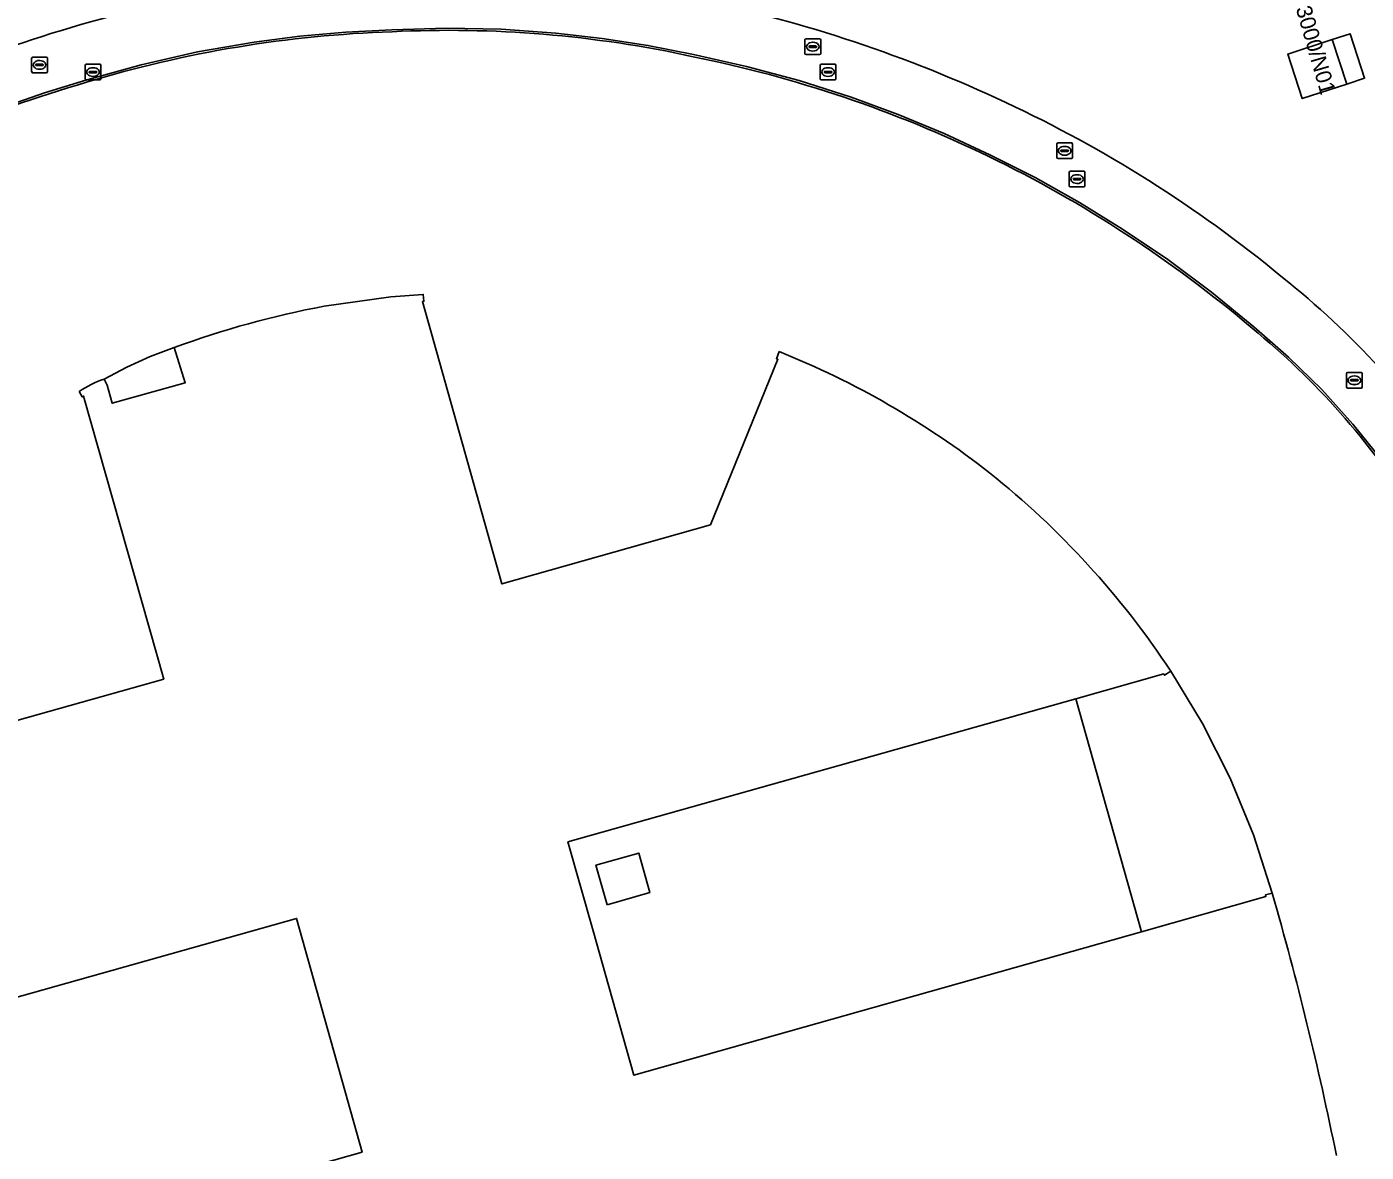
# Model space of a CAD drawing. Extents: x 155018 to 156648, y 383979 to 385733.
# Drawn here: x 156122.6 to 156208, y 384627.6 to 384699.3 of the extents above; entities that cross this region are included whole.
import ezdxf

# ---------------------------------------------------------------- set-up
doc = ezdxf.new("R2010")
doc.units = 0
for name, color, linetype in [('IMGEO_Erf', 7, 'Continuous'), ('IMGEO_Groenvoorziening', 7, 'Continuous'), ('IMGEO_Lage_trafo', 7, 'Continuous'), ('IMGEO_Lijnafwatering', 7, 'Continuous'), ('IMGEO_Pand', 7, 'Continuous'), ('IMGEO_Pand_nummerreeks', 7, 'Continuous'), ('IMGEO_Pand_overbouw', 7, 'Continuous'), ('IMGEO_Rijbaan_lokaal_gesloten', 7, 'Continuous'), ('IMGEO_Rioolput', 7, 'Continuous'), ('IMGEO_Voetpad_open', 7, 'Continuous')]:
    doc.layers.add(name, color=color, linetype=linetype)

msp = doc.modelspace()

# ---------------------------------------------------------------- linework, layer by layer
at = {"layer": 'IMGEO_Erf'}
for points in [[(156141.579, 384681.536), (156145.819, 384682.144), (156147.886, 384682.293), (156147.926, 384681.85), (156147.827, 384681.841), (156152.892, 384663.847), (156166.18, 384667.614), (156170.487, 384678.154), (156170.393, 384678.188), (156170.558, 384678.643)], [(156127.541, 384676.897), (156127.752, 384676.504), (156128.07, 384675.354), (156132.714, 384676.658), (156132.021, 384678.9)], [(156108.529, 384661.163), (156108.904, 384660.88), (156108.844, 384660.8), (156118.035, 384654.048), (156131.347, 384657.785), (156126.237, 384675.81), (156126.15, 384675.762), (156125.958, 384676.114)], [(156195.517, 384658.295), (156195.125, 384658.032), (156195.071, 384658.116), (156189.463, 384656.537), (156157.104, 384647.423), (156158.704, 384641.753), (156159.704, 384638.209), (156161.3, 384632.55), (156193.654, 384641.681), (156201.577, 384643.938), (156201.549, 384644.034), (156201.986, 384644.156)], [(156099.763, 384615.327), (156100.268, 384615.415), (156100.285, 384615.317), (156108.154, 384617.538), (156143.988, 384627.655), (156139.813, 384642.539), (156103.95, 384632.439), (156098.358, 384630.84), (156098.351, 384630.741), (156097.896, 384630.777)]]:
    msp.add_lwpolyline(points, dxfattribs=at)
msp.add_lwpolyline([(156159.598, 384643.411), (156158.886, 384645.922), (156161.618, 384646.697), (156162.33, 384644.186)], close=True, dxfattribs=at)
for centre, radius, start, end in [((156148.383, 384623.493), 75.57, 91.88844, 106.89589), ((156149.529, 384626.282), 72.83, 77.663, 92.86159), ((156149.586, 384620.474), 78.503, 64.06296, 78.60956), ((156147.82, 384621.441), 77.378, 106.05491, 120.73422), ((156149.366, 384619.682), 79.312, 49.66153, 64.17058), ((156151.919, 384625.396), 57.084, 100.43625, 110.40039), ((156170.279, 384642.85), 48.125, 32.22563, 50.78453), ((156150.408, 384628.113), 54.399, 51.90895, 68.25954), ((156129.867, 384670.203), 7.087, 109.16032, 123.47648), ((156150.033, 384628.306), 54.48, 33.39803, 51.47316), ((155993.454, 384584.324), 216.945, 11.46102, 16.00936)]:
    msp.add_arc(centre, radius, start, end, dxfattribs=at)
at = {"layer": 'IMGEO_Groenvoorziening'}
msp.add_lwpolyline([(156205.801, 384698.526), (156206.942, 384698.898), (156207.869, 384696.062), (156206.728, 384695.689), (156203.895, 384694.763), (156202.968, 384697.601)], close=True, dxfattribs=at)
for centre, radius, start, end in [((156148.919, 384619.913), 82.78, 92.13867, 106.47502), ((156147.042, 384613.628), 89.354, 64.44449, 77.75854), ((156148.621, 384620.246), 82.376, 106.34202, 120.69485), ((156149.957, 384619.523), 82.778, 50.11242, 64.50444), ((156169.95, 384642.085), 52.652, 32.62399, 51.06164)]:
    msp.add_arc(centre, radius, start, end, dxfattribs=at)
at = {"layer": 'IMGEO_Lage_trafo'}
msp.add_lwpolyline([(156159.598, 384643.411), (156162.33, 384644.186), (156161.618, 384646.697), (156158.886, 384645.922)], close=True, dxfattribs=at)
at = {"layer": 'IMGEO_Lijnafwatering'}
for points in [[(156137.109, 384698.365), (156140.021, 384698.743), (156142.946, 384699.004), (156145.878, 384699.148), (156149.367, 384699.247), (156152.858, 384699.177), (156156.34, 384698.937)], [(156118.567, 384693.231), (156121.138, 384694.224), (156123.743, 384695.124), (156126.379, 384695.929), (156129.914, 384696.919), (156133.494, 384697.732), (156137.109, 384698.365)], [(156156.34, 384698.937), (156159.279, 384698.602), (156162.201, 384698.146), (156165.102, 384697.571), (156168.488, 384696.816), (156171.837, 384695.91), (156175.142, 384694.855)], [(156175.142, 384694.855), (156178.137, 384693.755), (156181.085, 384692.533), (156183.979, 384691.19), (156186.868, 384689.731), (156189.692, 384688.152), (156192.448, 384686.455)], [(156192.448, 384686.455), (156195.325, 384684.506), (156198.111, 384682.429), (156200.801, 384680.229), (156203.028, 384678.291), (156205.134, 384676.223), (156207.111, 384674.032)], [(156207.111, 384674.032), (156208.539, 384672.269), (156209.884, 384670.442), (156211.143, 384668.554), (156213.644, 384656.757), (156213.786, 384656.366)]]:
    msp.add_lwpolyline(points, dxfattribs=at)
at = {"layer": 'IMGEO_Pand'}
msp.add_lwpolyline([(156203.895, 384694.763), (156206.728, 384695.689), (156205.801, 384698.526), (156202.968, 384697.601)], close=True, dxfattribs=at)
for points in [[(156170.558, 384678.643), (156170.393, 384678.188), (156170.487, 384678.154), (156166.18, 384667.614), (156152.892, 384663.847), (156147.827, 384681.841), (156147.926, 384681.85), (156147.886, 384682.293), (156145.819, 384682.144), (156141.579, 384681.536)], [(156132.021, 384678.9), (156132.714, 384676.658), (156128.07, 384675.354), (156127.752, 384676.504), (156127.541, 384676.897)], [(156125.958, 384676.114), (156126.15, 384675.762), (156126.237, 384675.81), (156131.347, 384657.785), (156118.035, 384654.048), (156108.844, 384660.8), (156108.904, 384660.88), (156108.529, 384661.163)], [(156201.986, 384644.156), (156201.549, 384644.034), (156201.577, 384643.938), (156193.654, 384641.681), (156161.3, 384632.55), (156159.704, 384638.209), (156158.704, 384641.753), (156157.104, 384647.423), (156189.463, 384656.537), (156195.071, 384658.116), (156195.125, 384658.032), (156195.517, 384658.295)], [(156097.896, 384630.777), (156098.351, 384630.741), (156098.358, 384630.84), (156103.95, 384632.439), (156139.813, 384642.539), (156143.988, 384627.655), (156108.154, 384617.538), (156100.285, 384615.317), (156100.268, 384615.415), (156099.763, 384615.327)]]:
    msp.add_lwpolyline(points, dxfattribs=at)
for centre, radius, start, end in [((156151.919, 384625.396), 57.084, 100.43625, 110.40039), ((156150.408, 384628.113), 54.399, 51.90895, 68.25954), ((156129.867, 384670.203), 7.087, 109.16032, 123.47648), ((156150.033, 384628.306), 54.48, 33.39803, 51.47316), ((155993.454, 384584.324), 216.945, 11.46102, 16.00936)]:
    msp.add_arc(centre, radius, start, end, dxfattribs=at)
at = {"layer": 'IMGEO_Pand_overbouw'}
for points in [[(156132.021, 384678.9), (156130.485, 384678.33), (156128.99, 384677.662), (156127.541, 384676.897), (156127.752, 384676.504), (156128.07, 384675.354), (156132.714, 384676.658)], [(156195.517, 384658.295), (156195.125, 384658.032), (156195.071, 384658.116), (156189.463, 384656.537), (156193.654, 384641.681), (156201.577, 384643.938), (156201.549, 384644.034), (156201.986, 384644.156), (156200.781, 384647.867), (156199.295, 384651.474), (156197.537, 384654.957)]]:
    msp.add_lwpolyline(points, close=True, dxfattribs=at)
at = {"layer": 'IMGEO_Rijbaan_lokaal_gesloten'}
for centre, radius, start, end in [((156148.919, 384619.913), 82.78, 92.13867, 106.47502), ((156147.042, 384613.628), 89.354, 64.44449, 77.75854), ((156148.621, 384620.246), 82.376, 106.34202, 120.69485), ((156148.383, 384623.493), 75.57, 91.88844, 106.89589), ((156149.529, 384626.282), 72.83, 77.663, 92.86159), ((156149.586, 384620.474), 78.503, 64.06296, 78.60956), ((156147.82, 384621.441), 77.378, 106.05491, 120.73422), ((156149.957, 384619.523), 82.778, 50.11242, 64.50444), ((156149.366, 384619.682), 79.312, 49.66153, 64.17058), ((156169.95, 384642.085), 52.652, 32.62399, 51.06164), ((156170.279, 384642.85), 48.125, 32.22563, 50.78453)]:
    msp.add_arc(centre, radius, start, end, dxfattribs=at)
at = {"layer": 'IMGEO_Rioolput'}
for p, q in [((156172.208, 384697.645), (156172.208, 384698.497)), ((156172.283, 384698.571), (156173.135, 384698.571)), ((156172.696, 384698.351), (156172.721, 384698.351)), ((156173.209, 384698.497), (156173.209, 384697.645)), ((156173.135, 384697.571), (156172.283, 384697.571)), ((156172.467, 384698.065), (156172.467, 384698.077)), ((156172.905, 384698.028), (156172.507, 384698.028)), ((156172.51, 384698.114), (156172.908, 384698.114)), ((156172.719, 384697.791), (156172.694, 384697.791)), ((156172.951, 384698.077), (156172.951, 384698.065)), ((156122.931, 384696.484), (156122.931, 384697.336)), ((156123.006, 384697.41), (156123.858, 384697.41)), ((156123.19, 384696.904), (156123.19, 384696.916)), ((156123.628, 384696.867), (156123.23, 384696.867)), ((156123.233, 384696.953), (156123.631, 384696.953)), ((156123.442, 384696.63), (156123.417, 384696.63)), ((156123.419, 384697.19), (156123.444, 384697.19)), ((156123.674, 384696.916), (156123.674, 384696.904)), ((156123.932, 384697.336), (156123.932, 384696.484)), ((156126.341, 384696.027), (156126.341, 384696.879)), ((156126.416, 384696.953), (156127.268, 384696.953)), ((156126.829, 384696.733), (156126.854, 384696.733)), ((156127.342, 384696.879), (156127.342, 384696.027)), ((156173.183, 384696.027), (156173.183, 384696.879)), ((156173.258, 384696.953), (156174.11, 384696.953)), ((156173.671, 384696.733), (156173.696, 384696.733)), ((156174.184, 384696.879), (156174.184, 384696.027)), ((156123.858, 384696.41), (156123.006, 384696.41)), ((156127.268, 384695.953), (156126.416, 384695.953)), ((156126.6, 384696.447), (156126.6, 384696.459)), ((156127.038, 384696.41), (156126.64, 384696.41)), ((156126.643, 384696.496), (156127.041, 384696.496)), ((156126.852, 384696.173), (156126.827, 384696.173)), ((156127.084, 384696.459), (156127.084, 384696.447)), ((156174.11, 384695.953), (156173.258, 384695.953)), ((156173.442, 384696.447), (156173.442, 384696.459)), ((156173.88, 384696.41), (156173.482, 384696.41)), ((156173.485, 384696.496), (156173.883, 384696.496)), ((156173.694, 384696.173), (156173.669, 384696.173)), ((156173.926, 384696.459), (156173.926, 384696.447)), ((156188.257, 384691.013), (156188.257, 384691.865)), ((156188.332, 384691.939), (156189.184, 384691.939)), ((156188.559, 384691.482), (156188.957, 384691.482)), ((156188.745, 384691.719), (156188.77, 384691.719)), ((156189.258, 384691.865), (156189.258, 384691.013)), ((156189.184, 384690.939), (156188.332, 384690.939)), ((156188.516, 384691.433), (156188.516, 384691.445)), ((156188.954, 384691.396), (156188.556, 384691.396)), ((156188.768, 384691.159), (156188.743, 384691.159)), ((156189, 384691.445), (156189, 384691.433)), ((156189.048, 384689.209), (156189.048, 384690.061)), ((156189.123, 384690.135), (156189.975, 384690.135)), ((156189.536, 384689.915), (156189.561, 384689.915)), ((156190.049, 384690.061), (156190.049, 384689.209)), ((156189.975, 384689.135), (156189.123, 384689.135)), ((156189.307, 384689.629), (156189.307, 384689.641)), ((156189.745, 384689.592), (156189.347, 384689.592)), ((156189.35, 384689.678), (156189.748, 384689.678)), ((156189.559, 384689.355), (156189.534, 384689.355)), ((156189.791, 384689.641), (156189.791, 384689.629)), ((156206.718, 384676.394), (156206.718, 384677.246)), ((156206.793, 384677.32), (156207.645, 384677.32)), ((156207.206, 384677.1), (156207.231, 384677.1)), ((156207.719, 384677.246), (156207.719, 384676.394)), ((156207.645, 384676.32), (156206.793, 384676.32)), ((156206.977, 384676.814), (156206.977, 384676.826)), ((156207.415, 384676.777), (156207.017, 384676.777)), ((156207.02, 384676.863), (156207.418, 384676.863)), ((156207.229, 384676.54), (156207.204, 384676.54)), ((156207.461, 384676.826), (156207.461, 384676.814))]:
    msp.add_line(p, q, dxfattribs=at)
for points in [[(156172.208, 384697.645), (156172.208, 384698.497)], [(156172.283, 384698.571), (156173.135, 384698.571)], [(156173.209, 384698.497), (156173.209, 384697.645)], [(156173.135, 384697.571), (156172.283, 384697.571)], [(156122.931, 384696.484), (156122.931, 384697.336)], [(156123.006, 384697.41), (156123.858, 384697.41)], [(156123.932, 384697.336), (156123.932, 384696.484)], [(156126.341, 384696.027), (156126.341, 384696.879)], [(156126.416, 384696.953), (156127.268, 384696.953)], [(156127.342, 384696.879), (156127.342, 384696.027)], [(156173.183, 384696.027), (156173.183, 384696.879)], [(156173.258, 384696.953), (156174.11, 384696.953)], [(156174.184, 384696.879), (156174.184, 384696.027)], [(156123.858, 384696.41), (156123.006, 384696.41)], [(156127.268, 384695.953), (156126.416, 384695.953)], [(156174.11, 384695.953), (156173.258, 384695.953)], [(156188.257, 384691.013), (156188.257, 384691.865)], [(156188.332, 384691.939), (156189.184, 384691.939)], [(156189.258, 384691.865), (156189.258, 384691.013)], [(156189.184, 384690.939), (156188.332, 384690.939)], [(156189.048, 384689.209), (156189.048, 384690.061)], [(156189.123, 384690.135), (156189.975, 384690.135)], [(156190.049, 384690.061), (156190.049, 384689.209)], [(156189.975, 384689.135), (156189.123, 384689.135)], [(156206.718, 384676.394), (156206.718, 384677.246)], [(156206.793, 384677.32), (156207.645, 384677.32)], [(156207.719, 384677.246), (156207.719, 384676.394)], [(156207.645, 384676.32), (156206.793, 384676.32)]]:
    msp.add_lwpolyline(points, dxfattribs=at)
for centre, radius, start, end in [((156172.285, 384698.495), 0.0765, 91.55205, 178.44795), ((156172.285, 384698.495), 0.0765, 91.55205, 178.44795), ((156173.133, 384698.495), 0.0765, 1.55205, 88.44795), ((156173.133, 384698.495), 0.0765, 1.55205, 88.44795), ((156172.285, 384697.647), 0.0765, 181.55205, 268.44795), ((156172.285, 384697.647), 0.0765, 181.55205, 268.44795), ((156172.507, 384698.074), 0.0403, 85.87752, 175.75265), ((156172.504, 384698.064), 0.0366, 178.93798, 274.71019), ((156172.908, 384698.071), 0.043, 264.86636, 352.45326), ((156172.912, 384698.076), 0.0386, 1.73085, 96.63898), ((156173.133, 384697.647), 0.0765, 271.55205, 358.44795), ((156173.133, 384697.647), 0.0765, 271.55205, 358.44795), ((156123.008, 384697.334), 0.0765, 91.55205, 178.44795), ((156123.008, 384697.334), 0.0765, 91.55205, 178.44795), ((156123.23, 384696.913), 0.0403, 85.87752, 175.75265), ((156123.227, 384696.903), 0.0366, 178.93798, 274.71019), ((156123.631, 384696.91), 0.043, 264.86636, 352.45326), ((156123.635, 384696.915), 0.0386, 1.73085, 96.63898), ((156123.856, 384697.334), 0.0765, 1.55205, 88.44795), ((156123.856, 384697.334), 0.0765, 1.55205, 88.44795), ((156126.418, 384696.877), 0.0765, 91.55205, 178.44795), ((156126.418, 384696.877), 0.0765, 91.55205, 178.44795), ((156127.266, 384696.877), 0.0765, 1.55205, 88.44795), ((156127.266, 384696.877), 0.0765, 1.55205, 88.44795), ((156173.26, 384696.877), 0.0765, 91.55205, 178.44795), ((156173.26, 384696.877), 0.0765, 91.55205, 178.44795), ((156174.108, 384696.877), 0.0765, 1.55205, 88.44795), ((156174.108, 384696.877), 0.0765, 1.55205, 88.44795), ((156123.008, 384696.486), 0.0765, 181.55205, 268.44795), ((156123.008, 384696.486), 0.0765, 181.55205, 268.44795), ((156123.856, 384696.486), 0.0765, 271.55205, 358.44795), ((156123.856, 384696.486), 0.0765, 271.55205, 358.44795), ((156126.418, 384696.029), 0.0765, 181.55205, 268.44795), ((156126.418, 384696.029), 0.0765, 181.55205, 268.44795), ((156126.64, 384696.456), 0.0403, 85.87752, 175.75265), ((156126.637, 384696.446), 0.0366, 178.93798, 274.71019), ((156127.041, 384696.453), 0.043, 264.86636, 352.45326), ((156127.045, 384696.458), 0.0386, 1.73085, 96.63898), ((156127.266, 384696.029), 0.0765, 271.55205, 358.44795), ((156127.266, 384696.029), 0.0765, 271.55205, 358.44795), ((156173.26, 384696.029), 0.0765, 181.55205, 268.44795), ((156173.26, 384696.029), 0.0765, 181.55205, 268.44795), ((156173.482, 384696.456), 0.0403, 85.87752, 175.75265), ((156173.479, 384696.446), 0.0366, 178.93798, 274.71019), ((156173.883, 384696.453), 0.043, 264.86636, 352.45326), ((156173.887, 384696.458), 0.0386, 1.73085, 96.63898), ((156174.108, 384696.029), 0.0765, 271.55205, 358.44795), ((156174.108, 384696.029), 0.0765, 271.55205, 358.44795), ((156188.334, 384691.863), 0.0765, 91.55205, 178.44795), ((156188.334, 384691.863), 0.0765, 91.55205, 178.44795), ((156188.556, 384691.442), 0.0403, 85.87752, 175.75265), ((156188.961, 384691.444), 0.0386, 1.73085, 96.63898), ((156189.182, 384691.863), 0.0765, 1.55205, 88.44795), ((156189.182, 384691.863), 0.0765, 1.55205, 88.44795), ((156188.334, 384691.015), 0.0765, 181.55205, 268.44795), ((156188.334, 384691.015), 0.0765, 181.55205, 268.44795), ((156188.553, 384691.432), 0.0366, 178.93798, 274.71019), ((156188.957, 384691.439), 0.043, 264.86636, 352.45326), ((156189.182, 384691.015), 0.0765, 271.55205, 358.44795), ((156189.182, 384691.015), 0.0765, 271.55205, 358.44795), ((156189.125, 384690.059), 0.0765, 91.55205, 178.44795), ((156189.125, 384690.059), 0.0765, 91.55205, 178.44795), ((156189.973, 384690.059), 0.0765, 1.55205, 88.44795), ((156189.973, 384690.059), 0.0765, 1.55205, 88.44795), ((156189.125, 384689.211), 0.0765, 181.55205, 268.44795), ((156189.125, 384689.211), 0.0765, 181.55205, 268.44795), ((156189.347, 384689.638), 0.0403, 85.87752, 175.75265), ((156189.344, 384689.628), 0.0366, 178.93798, 274.71019), ((156189.748, 384689.635), 0.043, 264.86636, 352.45326), ((156189.752, 384689.64), 0.0386, 1.73085, 96.63898), ((156189.973, 384689.211), 0.0765, 271.55205, 358.44795), ((156189.973, 384689.211), 0.0765, 271.55205, 358.44795), ((156206.795, 384677.244), 0.0765, 91.55205, 178.44795), ((156206.795, 384677.244), 0.0765, 91.55205, 178.44795), ((156207.643, 384677.244), 0.0765, 1.55205, 88.44795), ((156207.643, 384677.244), 0.0765, 1.55205, 88.44795), ((156206.795, 384676.396), 0.0765, 181.55205, 268.44795), ((156206.795, 384676.396), 0.0765, 181.55205, 268.44795), ((156207.017, 384676.823), 0.0403, 85.87752, 175.75265), ((156207.014, 384676.813), 0.0366, 178.93798, 274.71019), ((156207.418, 384676.82), 0.043, 264.86636, 352.45326), ((156207.422, 384676.825), 0.0386, 1.73085, 96.63898), ((156207.643, 384676.396), 0.0765, 271.55205, 358.44795), ((156207.643, 384676.396), 0.0765, 271.55205, 358.44795)]:
    msp.add_arc(centre, radius, start, end, dxfattribs=at)
for centre, major_axis, ratio, start_param, end_param in [((156172.695, 384698.071), (-0.387, 0.002), 0.722429, 4.712389, 7.853982), ((156172.72, 384698.071), (-0.39, 0.002), 0.717154, 1.570796, 4.712389), ((156123.418, 384696.91), (-0.387, 0.002), 0.722429, 4.712389, 7.853982), ((156123.443, 384696.91), (-0.39, 0.002), 0.717154, 1.570796, 4.712389), ((156126.828, 384696.453), (-0.387, 0.002), 0.722429, 4.712389, 7.853982), ((156126.853, 384696.453), (-0.39, 0.002), 0.717154, 1.570796, 4.712389), ((156173.67, 384696.453), (-0.387, 0.002), 0.722429, 4.712389, 7.853982), ((156173.695, 384696.453), (-0.39, 0.002), 0.717154, 1.570796, 4.712389), ((156188.744, 384691.439), (-0.387, 0.002), 0.722429, 4.712389, 7.853982), ((156188.769, 384691.439), (-0.39, 0.002), 0.717154, 1.570796, 4.712389), ((156189.535, 384689.635), (-0.387, 0.002), 0.722429, 4.712389, 7.853982), ((156189.56, 384689.635), (-0.39, 0.002), 0.717154, 1.570796, 4.712389), ((156207.205, 384676.82), (-0.387, 0.002), 0.722429, 4.712389, 7.853982), ((156207.23, 384676.82), (-0.39, 0.002), 0.717154, 1.570796, 4.712389)]:
    msp.add_ellipse(centre, major_axis=major_axis, ratio=ratio, start_param=start_param, end_param=end_param, dxfattribs=at)
at = {"layer": 'IMGEO_Voetpad_open'}
msp.add_lwpolyline([(156206.942, 384698.898), (156205.801, 384698.526), (156206.728, 384695.689), (156207.869, 384696.062)], close=True, dxfattribs=at)

# ---------------------------------------------------------------- texts
at = {"layer": 'IMGEO_Pand_nummerreeks'}
msp.add_text('3000/N01', height=1, rotation=286.13284, dxfattribs=at).set_placement((156203.477, 384700.51))

doc.saveas('drawing.dxf')
